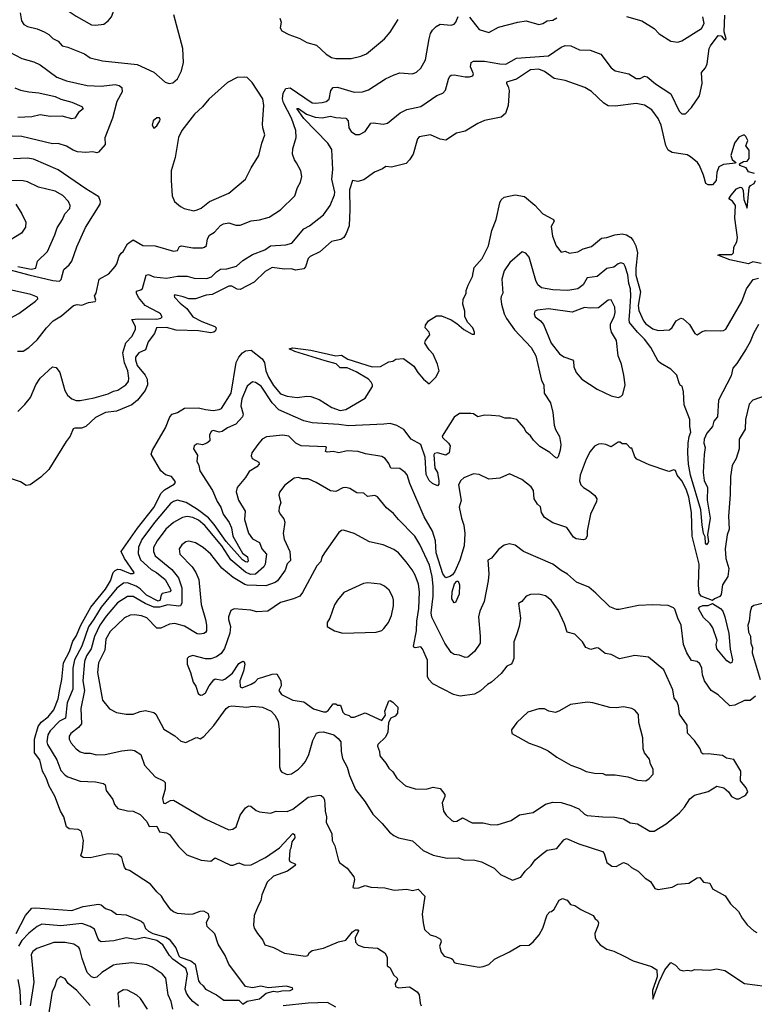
# Model space of a CAD drawing. Extents: x 1246230 to 1426786, y 660032 to 763141.
# Tile 272 of 566: x 1336189 to 1341476, y 670396 to 677484. Entities that reach past the tile are written whole.
import ezdxf

# ---------------------------------------------------------------- set-up
doc = ezdxf.new("R2010")
doc.units = 0

msp = doc.modelspace()

# ---------------------------------------------------------------- linework, layer by layer
at = {"layer": '0CON10XD'}
for points in [[(1336735, 677444.3), (1336795, 677451.2), (1336826.7, 677475), (1336850, 677505), (1336862.5, 677535), (1336863.3, 677555), (1336765, 677664), (1336689.7, 677719.7), (1336615, 677790), (1336575, 677803.3), (1336550, 677785), (1336525, 677747.5), (1336502.1, 677667.9), (1336500, 677635), (1336519.7, 677569.7), (1336545, 677542.5), (1336595, 677508.6), (1336705, 677447.1), (1336735, 677444.3)], [(1336175, 674663.3), (1336225.9, 674714.1), (1336266.2, 674765), (1336304.5, 674855), (1336335, 674904), (1336425, 674984.2), (1336450.3, 674980.3), (1336478.9, 674945), (1336514.4, 674815), (1336531.7, 674781.7), (1336563.8, 674753.8), (1336595, 674742.2), (1336625, 674742.2), (1336725, 674761.5), (1336825, 674789.2), (1336865, 674809.6), (1336895, 674816.4), (1336953.3, 674855), (1336970.9, 674879.1), (1336974.1, 674904.1), (1336966.5, 674955), (1336942.7, 675012.7), (1336931.3, 675085), (1336952.7, 675157.3), (1336998.5, 675205), (1337021.5, 675255), (1337022.7, 675275), (1336996, 675325), (1337045, 675330.6), (1337175, 675327.4), (1337204, 675335), (1337214, 675345), (1337201.9, 675365), (1337186.9, 675375), (1337091.8, 675425), (1337042.7, 675482.7), (1337028.5, 675515), (1337030, 675530), (1337061.2, 675538.8), (1337071.9, 675548.1), (1337098.9, 675645), (1337115, 675649.2), (1337155, 675631.4), (1337246.6, 675623.4), (1337325, 675636.7), (1337395, 675636.5), (1337444, 675624), (1337535, 675619.6), (1337568.1, 675631.9), (1337605, 675669.1), (1337635, 675686.7), (1337679.5, 675689.5), (1337750, 675710), (1337795, 675750), (1337865, 675792.9), (1337953.1, 675826.9), (1337995, 675855.6), (1338105, 675863.3), (1338148.6, 675875), (1338235, 675978.8), (1338275, 676000), (1338375, 676080), (1338423.1, 676146.9), (1338455, 676222), (1338457.6, 676242.4), (1338435.2, 676335), (1338442.8, 676405), (1338435, 676548), (1338407.3, 676595), (1338235, 676771.1), (1338184.6, 676845), (1338195.7, 676845), (1338253.3, 676803.3), (1338315, 676782.8), (1338365, 676776.9), (1338425, 676790), (1338465, 676780.4), (1338535.5, 676775.5), (1338553.1, 676755), (1338557.8, 676705), (1338575, 676678), (1338605, 676656.2), (1338635, 676658), (1338675, 676678.8), (1338715, 676739.2), (1338735, 676741.4), (1338805, 676731.1), (1338835, 676737.8), (1338927, 676813), (1338975, 676836.4), (1339075, 676858.9), (1339192.2, 676937.8), (1339235.4, 676954.6), (1339254.5, 676975.5), (1339274.5, 677055.5), (1339285, 677076.7), (1339295, 677083.3), (1339315, 677086), (1339395, 677071.9), (1339425, 677071.4), (1339451.2, 677078.8), (1339454, 677095), (1339432.9, 677145), (1339439.2, 677175), (1339454.4, 677185.6), (1339535.3, 677185.3), (1339645, 677164.7), (1339687.5, 677162.5), (1339765, 677206.5), (1339995, 677224.4), (1340085, 677285.6), (1340115, 677296.9), (1340155.5, 677295.5), (1340217, 677267), (1340295, 677264.3), (1340370.8, 677235), (1340445, 677136.2), (1340475, 677115.7), (1340573, 677093), (1340625, 677060.8), (1340655, 677060), (1340685, 677077.5), (1340705, 677072.5), (1340765, 677021.4), (1340875, 676949.2), (1340934.3, 676825), (1340955, 676806), (1340980, 676805), (1341025, 676851.2), (1341082, 676935), (1341101.5, 677025), (1341097.1, 677102.9), (1341125, 677138), (1341136.7, 677165), (1341150.4, 677275), (1341159.6, 677295), (1341215, 677370), (1341237.8, 677367.8), (1341265, 677336.7), (1341273.3, 677345), (1341259.1, 677395), (1341264.5, 677515)], [(1336192.7, 677532.7), (1336202.9, 677475), (1336219.8, 677449.8), (1336245, 677434.3), (1336315, 677418.2), (1336363.8, 677395), (1336397.6, 677377.6), (1336427.1, 677347.1), (1336465, 677330), (1336495, 677294.3), (1336535, 677286.4), (1336655, 677236.7), (1336695, 677210), (1336785, 677187.8), (1337035, 677160.6), (1337154, 677105), (1337235, 677033.3), (1337265, 677023.8)], [(1337265, 677023.8), (1337290.7, 677029.3), (1337325, 677056.7), (1337354.3, 677115.7), (1337368.1, 677175), (1337363.5, 677275), (1337297.4, 677517.4)], [(1336173.6, 675096.4), (1336215, 675096.7), (1336255, 675123.8), (1336315, 675178.8), (1336382, 675265), (1336430.8, 675315), (1336488.9, 675351.1), (1336575, 675425.6), (1336602.5, 675432.5), (1336635, 675428.8), (1336683.2, 675446.8), (1336732.5, 675455), (1336736.7, 675465), (1336726.7, 675495), (1336738.8, 675515), (1336760, 675615), (1336829.2, 675655), (1336875, 675706), (1336888.6, 675725), (1336905, 675782.5), (1336918, 675802), (1336933.3, 675815), (1336965, 675871.2), (1337005, 675898.8), (1337075, 675859.2), (1337165, 675855.7), (1337295, 675818), (1337325, 675821.2), (1337338.3, 675851.7), (1337353.8, 675856.2), (1337435, 675842), (1337505, 675840.4), (1337520, 675845), (1337532.2, 675857.8), (1337539.6, 675905), (1337555, 675932.2), (1337590.8, 675955), (1337635, 676001.4), (1337655, 676014.4), (1337695, 676021.9), (1337745, 676004.5), (1337775, 676004.5), (1337855, 676035.6), (1337915, 676043.5), (1337985, 676063.1), (1338066.2, 676113.8), (1338169.2, 676215), (1338188, 676275), (1338209.2, 676315), (1338219.2, 676355), (1338212.5, 676395), (1338182.1, 676452.1), (1338165.7, 676475.7), (1338152.5, 676515), (1338155.7, 676555), (1338177.5, 676635), (1338175.4, 676685), (1338144.7, 676774.7), (1338088.2, 676885), (1338079.3, 676915), (1338084.7, 676955), (1338105, 676987.3), (1338135, 676992.2), (1338295, 676886), (1338315, 676882.4), (1338365, 676887.5), (1338394.7, 676895.3), (1338415, 676910.6), (1338427.5, 676975), (1338445, 676995.6), (1338475, 676997.5), (1338595, 676961.9), (1338656.6, 676963.4), (1338700.3, 676979.7), (1338821.7, 677058.3), (1338885, 677087.1), (1338925, 677100), (1339015, 677094.2), (1339045, 677105.7), (1339076.5, 677133.5), (1339110, 677195), (1339134.7, 677345.3), (1339145.9, 677384.1), (1339160.7, 677409.3), (1339185.4, 677434.6), (1339215, 677450.6), (1339294.2, 677444.2), (1339315, 677451.4), (1339327.5, 677465), (1339345, 677506)], [(1338060, 677495), (1338071.2, 677465), (1338063.8, 677425), (1338075, 677403.3), (1338125, 677376), (1338205, 677348), (1338255, 677318.8), (1338325, 677301.2), (1338393.8, 677235), (1338432.4, 677212.4), (1338465, 677204.4), (1338573.7, 677203.7), (1338645, 677220.4), (1338685, 677236.9), (1338814.6, 677345.4), (1338856, 677394), (1338913.9, 677486.1)], [(1339425, 677502.5), (1339495, 677413.8), (1339565, 677392), (1339635, 677430), (1339775, 677465.5), (1339835, 677475.7), (1339925, 677450), (1339953, 677457), (1339984.3, 677475.7), (1340025, 677479.2), (1340055, 677497.5)], [(1340555, 677506.2), (1340665.6, 677475.6), (1340755, 677419.2), (1340792.1, 677382.1), (1340875, 677328.1), (1340925, 677321.5), (1340955, 677330.4), (1341095, 677419.1), (1341116.2, 677455), (1341106.3, 677505)], [(1336112.9, 677252.9), (1336205.3, 677205.3), (1336289.8, 677179.8), (1336335, 677159.4), (1336455, 677068.9), (1336525, 677044.6), (1336675, 677008.9), (1336775, 677005.9), (1336876.1, 677016.1), (1336905, 677009.1), (1336922.9, 676995), (1336925.6, 676965), (1336887.3, 676895), (1336856.4, 676775), (1336802.2, 676632.2), (1336803.3, 676585), (1336755, 676530), (1336745, 676525.6), (1336715, 676531.5), (1336665, 676527.7), (1336605, 676533.1), (1336573.4, 676543.4), (1336525, 676573.9), (1336465, 676592.5), (1336425, 676591.1), (1336203.8, 676643.8), (1336133.8, 676646.2)], [(1341476.4, 676376.4), (1341435, 676388.5), (1341417.5, 676417.5), (1341372.5, 676435), (1341370, 676445), (1341397.7, 676462.3), (1341425.4, 676464.6), (1341439.6, 676485), (1341440, 676545), (1341414, 676575), (1341430, 676615), (1341415, 676643.3), (1341405, 676652.5), (1341395, 676652.5), (1341365, 676637.5), (1341332.5, 676595), (1341307.5, 676505), (1341316.4, 676476.4), (1341342.5, 676455), (1341340, 676450), (1341255, 676440.6), (1341221.2, 676425), (1341205.6, 676384.4), (1341202.5, 676325), (1341175, 676294.5), (1341143.8, 676293.8), (1341126, 676305), (1341110.5, 676365), (1341080.6, 676435), (1341066.6, 676456.6), (1341016.2, 676496.2), (1340991.7, 676511.7), (1340885, 676527.7), (1340855.3, 676545.3), (1340838.5, 676578.5), (1340806, 676725), (1340785, 676772.5), (1340739.2, 676835), (1340685, 676868.8), (1340625, 676880.8), (1340475, 676860.9), (1340425, 676862.9), (1340393, 676883), (1340305, 676965.7), (1340255.4, 676995.4), (1340115.3, 677045.3), (1340035, 677059.1), (1339965, 677110.4), (1339925, 677127.8), (1339865, 677121.5), (1339764.2, 677055.8), (1339693.3, 677035), (1339691.4, 677025), (1339703.5, 677003.5), (1339711.8, 676975), (1339703.8, 676865), (1339685, 676808), (1339655, 676780.8), (1339535, 676758.6), (1339485, 676736), (1339395, 676680), (1339333, 676667), (1339255, 676617.5), (1339215, 676623.3), (1339145, 676654), (1339065, 676640), (1339053, 676627), (1339020.8, 676515), (1338995.5, 676474.5), (1338970.7, 676449.3), (1338865, 676422.9), (1338825, 676425.6), (1338800.9, 676409.1), (1338742.5, 676385), (1338665, 676330.6), (1338622.3, 676317.7), (1338585, 676326), (1338561.7, 676258.3), (1338565, 676117.5), (1338559.6, 676000.4), (1338539.2, 675945), (1338520.8, 675915), (1338499.6, 675900.4), (1338433.6, 675886.4), (1338348.7, 675811.3), (1338280, 675780), (1338265, 675763.8), (1338246.2, 675705), (1338235, 675690.6), (1338175, 675680.6), (1338145, 675689.1), (1338095, 675686.8), (1338005, 675699.6), (1337955, 675671.1), (1337876.5, 675593.5), (1337775, 675541.6), (1337755, 675542.8), (1337715, 675564.2), (1337695, 675565.9), (1337575, 675505.9), (1337530.6, 675499.4), (1337455, 675474.7), (1337405, 675474), (1337365, 675489.6), (1337305, 675502.5), (1337300.5, 675495), (1337304, 675485), (1337343.5, 675443.5), (1337392.2, 675405), (1337434.7, 675345), (1337500.9, 675310.9), (1337594.4, 675275), (1337603.9, 675265), (1337598.1, 675245), (1337585, 675234), (1337565, 675230), (1337475, 675243.4), (1337315, 675247.5), (1337245, 675268.5), (1337174.4, 675265), (1337159.7, 675225), (1337114.5, 675165), (1337095, 675107.8), (1337046.9, 675085), (1337021.5, 675055), (1337021.1, 675035), (1337034.3, 674995), (1337092.4, 674925), (1337107.4, 674895), (1337107.8, 674855), (1337090.8, 674815), (1337035.8, 674745), (1336995, 674711.8), (1336886.2, 674665), (1336806.3, 674656.3), (1336735, 674618.8), (1336665, 674555.4), (1336633.1, 674543.1), (1336585, 674543.3), (1336572.7, 674537.3), (1336552.4, 674485), (1336522.1, 674447.9), (1336398.1, 674245), (1336339.8, 674190.2), (1336264.2, 674135), (1336235, 674131.5), (1336195, 674156.9), (1336095, 674191.2)], [(1337442.7, 676107.3), (1337465, 676114.3), (1337495, 676127.1), (1337555, 676175.8), (1337695, 676234.2), (1337814.4, 676335.6), (1337855, 676416.7), (1337910.8, 676505), (1337931.9, 676595), (1337952.9, 676655), (1337938.6, 676705), (1337936.7, 676735), (1337946.7, 676865), (1337937.8, 676915), (1337862.5, 677032.5), (1337825, 677066.7), (1337805, 677070.8), (1337753, 677067), (1337685, 677031.1), (1337548.9, 676911.1), (1337505, 676856.2), (1337447.5, 676802.5), (1337356.7, 676685), (1337331.4, 676635), (1337307.9, 676492.1), (1337278.6, 676395), (1337279.4, 676325), (1337285.7, 676215), (1337303.8, 676175), (1337345, 676138), (1337373.4, 676123.4), (1337442.7, 676107.3)], [(1336155, 676993.5), (1336195, 676976.7), (1336255.3, 676964.7), (1336326.5, 676956.5), (1336445, 676931.2), (1336485, 676911.2), (1336565, 676890), (1336635, 676859.2), (1336645, 676841.4), (1336613.2, 676815), (1336585.8, 676774.2), (1336565, 676769.7), (1336495, 676788.8), (1336407.4, 676787.4), (1336335, 676797.6), (1336275.3, 676784.7), (1336175, 676779.8)], [(1337155, 676702.5), (1337175, 676720), (1337196.7, 676755), (1337200, 676765), (1337195, 676777.5), (1337175, 676776.7), (1337150, 676755), (1337142.5, 676725), (1337155, 676702.5)], [(1336475, 675601.6), (1336487.7, 675612.3), (1336505.5, 675685), (1336545, 675717.9), (1336565, 675745.4), (1336600.6, 675849.4), (1336661.6, 675988.4), (1336769.1, 676155), (1336771.1, 676175), (1336758.8, 676208.8), (1336665, 676265.6), (1336465, 676403.1), (1336289.2, 676479.2), (1336245, 676486.2), (1336145, 676482.9)], [(1336271.7, 675688.3), (1336305, 675694.4), (1336317.5, 675745), (1336389.2, 675815), (1336442.5, 675935), (1336457.5, 675985), (1336497.1, 676045), (1336512.5, 676085), (1336549.6, 676125), (1336552.5, 676145), (1336540.9, 676175), (1336499, 676219), (1336445, 676250), (1336325, 676278.7), (1336245, 676315.5), (1336215, 676322.9), (1336045, 676328.1)], [(1341525, 675728.3), (1341465, 675741.6), (1341435, 675725.4), (1341298.8, 675755), (1341212.5, 675787.5), (1341225, 675792.5), (1341315, 675792.5), (1341326.7, 675805), (1341328.8, 675845), (1341351.2, 675885), (1341356.2, 675915), (1341336.2, 676055), (1341340, 676145), (1341318, 676178), (1341293.3, 676195), (1341308.7, 676221.3), (1341348.1, 676265), (1341375, 676278), (1341386.9, 676275), (1341395.6, 676255), (1341400.3, 676190.3), (1341425, 676127.5), (1341438.9, 676275), (1341449.2, 676290.8), (1341475, 676305.4), (1341485.2, 676324.8)], [(1336164.1, 670905), (1336231, 671035), (1336275, 671087.1), (1336305, 671090.5), (1336565, 671072.3), (1336645, 671098.8), (1336755, 671115.6), (1336775, 671111.2), (1336806.2, 671086.2), (1336850.6, 671070.6), (1336885, 671045.6), (1336955, 671040), (1337064.2, 670994.2), (1337080.7, 670980.7), (1337095, 670940.9), (1337115, 670921.8), (1337147.7, 670905), (1337239.5, 670879.5), (1337265.6, 670865.6), (1337313.3, 670803.3), (1337334.8, 670745), (1337344.7, 670735), (1337419.8, 670709.8), (1337450.6, 670685), (1337475.9, 670565.9), (1337485, 670550), (1337509.5, 670529.5), (1337526.7, 670505), (1337604.2, 670464.2), (1337657.5, 670425), (1337765, 670426.4), (1337795, 670397.8), (1337825, 670418.5), (1337914.3, 670435.7), (1337963, 670477), (1338015, 670490), (1338045, 670484.5), (1338075, 670493.4), (1338134.7, 670495.3), (1338154.3, 670505), (1338151.4, 670515), (1338106.9, 670526.9), (1337976.7, 670513.3), (1337925, 670526.2), (1337865, 670513.3), (1337813.6, 670523.6), (1337693.8, 670683.8), (1337667.4, 670747.4), (1337618.3, 670828.3), (1337593.2, 670903.2), (1337538.6, 670955), (1337534, 670985), (1337553.3, 671025), (1337547, 671047), (1337515, 671066.2), (1337485, 671064), (1337435, 671045.6), (1337403.4, 671043.4), (1337325, 671050), (1337295, 671060.6), (1337276.6, 671076.6), (1337225.6, 671145), (1337210, 671175), (1337176.7, 671205), (1337131.1, 671261.1), (1336978.6, 671358.6), (1336955, 671366.7), (1336942.5, 671382.5), (1336934.1, 671414.1), (1336925, 671452.5), (1336895, 671473.8), (1336825, 671480), (1336695, 671450), (1336645, 671453.8), (1336630, 671465), (1336642, 671505), (1336647.5, 671575), (1336631.2, 671641.2), (1336610, 671655), (1336545, 671660), (1336524.5, 671674.5), (1336505.5, 671745.5), (1336481.9, 671785), (1336442.9, 671895), (1336401.5, 671965), (1336380, 672025), (1336351.9, 672075), (1336334.8, 672155), (1336295.8, 672205), (1336294.4, 672305), (1336321.2, 672395), (1336342.7, 672427.3), (1336394.2, 672465), (1336434.8, 672515), (1336464.8, 672595.2), (1336477.1, 672665), (1336492, 672735), (1336504.8, 672855), (1336547.8, 672935), (1336570.4, 673009.6), (1336595.2, 673045), (1336629.7, 673125), (1336700.9, 673255), (1336807.2, 673385), (1336841.2, 673445), (1336862.4, 673505), (1336875, 673519.7), (1336895, 673527.6), (1336915, 673526.3), (1336985, 673496.4), (1337003.6, 673496.4), (1337012.9, 673505), (1336942, 673605), (1336918.5, 673655), (1337037.1, 673822.9), (1337155, 673971.2), (1337206.2, 674075), (1337230.8, 674099.2), (1337300.7, 674139.3), (1337309.1, 674150.9), (1337305.4, 674165), (1337281.5, 674195), (1337237.8, 674207.8), (1337203.5, 674235), (1337135.5, 674355), (1337144.7, 674385), (1337238.4, 674545), (1337270, 674625), (1337286, 674645), (1337325, 674655.8), (1337375, 674688), (1337475, 674689.4), (1337526.4, 674676.4), (1337581.3, 674671.3), (1337625, 674676.8), (1337641.1, 674685), (1337709.8, 674795), (1337746.7, 675015), (1337766.6, 675055), (1337791.8, 675085), (1337815, 675100.4), (1337855, 675103.8), (1337933.3, 675043.3), (1337949.7, 675015), (1337960.4, 674955), (1337979.3, 674909.3), (1338015, 674851.2), (1338065, 674791.2), (1338115, 674774.6), (1338185, 674763.8), (1338255.4, 674774.6), (1338285, 674772.1), (1338345, 674750), (1338435, 674692.9), (1338495, 674670.4), (1338535, 674677.5), (1338675, 674758), (1338726.9, 674843.1), (1338728.5, 674855), (1338718.9, 674875), (1338698.4, 674895), (1338609.4, 674949.4), (1338545, 674977.3), (1338495, 674977.5), (1338465.7, 675005.7), (1338388.1, 675028.1), (1338170, 675095), (1338127.5, 675115), (1338155, 675122), (1338285, 675104.7), (1338465, 675063), (1338505, 675068.6), (1338550.5, 675040.5), (1338725, 674983.5), (1338785, 674988.1), (1338845, 675020), (1338875, 675026), (1338895, 675040.8), (1338950, 675045), (1339025, 674990), (1339054, 674944), (1339095, 674896), (1339135, 674862.5), (1339185, 674910), (1339207.5, 674955), (1339196, 675005), (1339165.7, 675075), (1339135, 675106.2), (1339105.4, 675155), (1339109.3, 675175), (1339141.2, 675215), (1339134.8, 675234.8), (1339108.1, 675265), (1339109.4, 675285), (1339130.8, 675315), (1339188.9, 675351.1), (1339225, 675351.1), (1339295, 675322.7), (1339335, 675297.5), (1339385, 675254.1), (1339445, 675220), (1339461.2, 675218.8), (1339461.9, 675235), (1339450.6, 675265), (1339414.7, 675304.7), (1339392.5, 675345), (1339391.9, 675385), (1339377.8, 675435), (1339380.3, 675469.7), (1339402.5, 675515), (1339402.9, 675535), (1339416.7, 675573.3), (1339448.9, 675635), (1339460.2, 675699.8), (1339518.2, 675765), (1339562.3, 675855), (1339587.9, 675965), (1339617.3, 676045), (1339644.5, 676165), (1339655, 676187.5), (1339676.2, 676205)], [(1339676.2, 676205), (1339755, 676222.2), (1339821.3, 676211.3), (1339897.4, 676147.4), (1339955, 676086.5), (1340030, 676045), (1340036.4, 676033.6), (1340014, 675995), (1340023.8, 675925), (1340050, 675855), (1340085, 675810), (1340115, 675817.5), (1340145, 675802.5), (1340206.4, 675813.6), (1340245, 675833.3), (1340305, 675851.2), (1340375, 675912), (1340414.2, 675915.8), (1340472.5, 675935), (1340525, 675941.4), (1340555, 675934.5), (1340586.5, 675915), (1340604.4, 675894.4), (1340623.9, 675855), (1340635.2, 675805), (1340622.6, 675695), (1340623.8, 675645), (1340656.8, 675525), (1340641, 675425), (1340645, 675390), (1340678.4, 675315), (1340694.1, 675295), (1340745, 675258.7), (1340785, 675246.7), (1340865, 675250.8), (1340885, 675266.9), (1340914.2, 675315.8), (1340946, 675336), (1340965, 675329.3), (1341008.4, 675288.4), (1341048, 675225), (1341065.7, 675214.3), (1341100.9, 675239.1), (1341125, 675245.4), (1341235, 675242.7), (1341255, 675245.5), (1341270, 675255), (1341386.4, 675455), (1341419.4, 675545), (1341466.8, 675613.2), (1341505, 675624)], [(1336160, 676155), (1336204.6, 676085), (1336232.9, 676025), (1336230.2, 675989.8), (1336203, 675947), (1336085.3, 675874.7)], [(1341505, 675289.2), (1341470.4, 675225), (1341446.4, 675163.6), (1341416.9, 675115), (1341350.9, 675009.1), (1341320.5, 674975), (1341309.7, 674920.3), (1341217.3, 674745), (1341211.5, 674625), (1341185.8, 674594.2), (1341174.6, 674555), (1341135, 674508.1), (1341114.3, 674465), (1341113.9, 674435), (1341123.2, 674405), (1341114.4, 674354.4), (1341108.8, 674225), (1341115, 674165.8), (1341139.2, 674115), (1341137.1, 674025), (1341159.1, 673895), (1341139.2, 673775), (1341145.6, 673725), (1341135, 673702.9), (1341124.3, 673715), (1341121.6, 673761.6), (1341109.3, 673785), (1341101.5, 673848.5), (1341090.5, 673955), (1341016.3, 674203.7), (1341003.3, 674285), (1340997.2, 674365), (1341000.8, 674435), (1341006.5, 674483.5), (1341019.1, 674515), (1341011.3, 674555), (1341012.7, 674605), (1340971.2, 674711.2), (1340965.4, 674805), (1340956.2, 674845), (1340945, 674850), (1340936, 674866), (1340918, 674925), (1340875, 674967.5), (1340800.6, 675010.6), (1340785, 675026), (1340731.1, 675125), (1340686.4, 675185), (1340635.2, 675235.2), (1340578.6, 675305), (1340574.4, 675324.4), (1340579.9, 675379.9), (1340588.4, 675495), (1340585.6, 675545), (1340572.8, 675585), (1340566.1, 675646.1), (1340547.4, 675707.4), (1340536, 675726), (1340515, 675734.4), (1340495, 675726.4), (1340465, 675702.2), (1340415, 675692.2), (1340345, 675634.7), (1340272.9, 675625), (1340244.7, 675575.3), (1340205, 675547.1), (1340135, 675534.6), (1340025, 675538), (1339945, 675553.7), (1339916.8, 675575), (1339902.5, 675605), (1339854.4, 675775), (1339831.9, 675801.9), (1339805, 675811.8), (1339715.8, 675735), (1339675.6, 675675), (1339659.4, 675615), (1339666.7, 675515), (1339655, 675491.2), (1339650.6, 675475), (1339656.7, 675435), (1339676.1, 675365), (1339691.9, 675331.9), (1339750, 675250), (1339870.4, 675125), (1339902.5, 675065), (1339943.6, 674886.4), (1339960, 674855), (1339962.9, 674795), (1340008, 674725), (1340026.9, 674655), (1340034.6, 674564.6), (1340044.6, 674534.6), (1340075, 674482.5), (1340082.9, 674425), (1340079.2, 674385), (1340065, 674337.5), (1340055, 674326.7), (1340045, 674331.2), (1340005, 674368.8), (1339931.7, 674411.7), (1339887, 674457), (1339865, 674488.8), (1339833.3, 674515), (1339820, 674545), (1339766, 674605), (1339723.8, 674616.2), (1339680, 674615), (1339645, 674628.8), (1339585, 674634.2), (1339535, 674635.7), (1339485, 674624.6), (1339455, 674645.7), (1339435, 674648.9), (1339355, 674648.1), (1339315, 674622), (1339229.5, 674485), (1339231.5, 674475), (1339274.6, 674435), (1339287.8, 674415), (1339280, 674365), (1339255, 674349.4), (1339195, 674365.8), (1339175, 674360), (1339169.2, 674350.8), (1339175.5, 674255.5), (1339195, 674223.3), (1339205.7, 674164.3), (1339205, 674140), (1339195, 674127.5), (1339160, 674145), (1339135, 674167.5), (1339115, 674210), (1339106.2, 674335), (1339075.9, 674425.9), (1339006.2, 674465), (1338953.3, 674533.3), (1338903.1, 674563.1), (1338855, 674577.1), (1338808.9, 674571.1), (1338555, 674558.8), (1338485, 674570), (1338295, 674582.5), (1338235, 674596.7), (1338054.3, 674674.3), (1338006.2, 674726.2), (1337927.7, 674845), (1337885, 674871.1), (1337865, 674875.6), (1337825, 674844.5), (1337788.3, 674755), (1337779.3, 674705), (1337797.8, 674645), (1337793.5, 674625), (1337745, 674572.5), (1337685, 674546.4), (1337645, 674518.1), (1337625, 674515.5), (1337584.5, 674525.5), (1337568.3, 674521.7), (1337555.8, 674495), (1337557.1, 674452.9), (1337536.7, 674435), (1337505, 674423.3), (1337465, 674431.2), (1337443.8, 674415), (1337438.8, 674395), (1337469.3, 674349.3), (1337464, 674305), (1337478.8, 674275), (1337484.4, 674235), (1337576.2, 674095), (1337610, 674015), (1337637.1, 673975), (1337653.6, 673925), (1337696.7, 673865), (1337712.3, 673825), (1337723.1, 673765), (1337792.6, 673642.6), (1337827.5, 673617.5), (1337834.1, 673585.9), (1337825, 673578.8), (1337815, 673580.2), (1337792.5, 673595), (1337675, 673728.4), (1337589.4, 673849.4), (1337547.9, 673897.9), (1337468.8, 673958.8), (1337387.5, 674007.5), (1337325, 674024.6), (1337295, 674016.2), (1337275, 674001.2), (1337160, 673865), (1337067.7, 673742.3), (1337042.9, 673687.1), (1337041.1, 673641.1), (1337059.4, 673595), (1337135, 673525.3), (1337173.1, 673505), (1337235, 673454.7), (1337273.6, 673385), (1337276.3, 673375), (1337270.6, 673365), (1337215, 673353.3), (1337204, 673336), (1337199.4, 673305), (1337185, 673297.6), (1337100.9, 673340.9), (1337055, 673386.3), (1337026.6, 673405), (1336965, 673430.7), (1336935, 673427.5), (1336888.5, 673391.5), (1336775, 673254.8), (1336721.4, 673168.6), (1336685, 673114.1), (1336636.1, 672973.9), (1336582.2, 672875), (1336572, 672815), (1336571.2, 672665), (1336530, 672565), (1336519.2, 672455), (1336475, 672435.2), (1336408.3, 672365), (1336392.5, 672335), (1336383.9, 672285), (1336390, 672265), (1336455.7, 672155.7), (1336485, 672079.5), (1336515, 672045.5), (1336535, 672032.9), (1336625, 672001.1), (1336735, 671998.1), (1336792.5, 671985), (1336803.3, 671975), (1336812, 671935), (1336859.2, 671869.2), (1336870, 671835), (1336895, 671806), (1336965, 671788.6), (1337005, 671785.8), (1337055, 671762), (1337105, 671710.6), (1337120, 671675), (1337175, 671679.4), (1337195, 671638), (1337245, 671631.1), (1337267.3, 671617.3), (1337330.9, 671530.9), (1337392.4, 671472.4), (1337495, 671433.1), (1337565, 671427.1), (1337595, 671449.5), (1337705, 671397.5), (1337725, 671397.3), (1337765, 671414.1), (1337806.4, 671396.4), (1337855, 671400.8), (1337957.4, 671452.6), (1338058.1, 671521.9), (1338155, 671624.7), (1338167.4, 671617.4), (1338168, 671595), (1338147.6, 671565), (1338140.6, 671519.4), (1338133.8, 671505), (1338127.5, 671435), (1338133.5, 671423.5), (1338173.1, 671405), (1338171.2, 671395), (1338115.2, 671354.8), (1338015, 671318.5), (1337969.1, 671275), (1337931.5, 671185), (1337925, 671140), (1337904.4, 671105), (1337877.5, 671035), (1337872.5, 670965), (1337877.5, 670945), (1337900, 670905), (1337937.9, 670857.9), (1337953.3, 670823.3), (1338015, 670804), (1338095, 670763.5), (1338246.9, 670743.1), (1338262, 670748), (1338275, 670770), (1338295, 670782.5), (1338375, 670799.2), (1338483.9, 670846.1), (1338535, 670857.1), (1338583.6, 670916.4), (1338605, 670930.9), (1338622.5, 670932.5), (1338626.4, 670925), (1338604.1, 670875)], [(1336045, 675701.9), (1336255, 675646.4), (1336426.9, 675605), (1336475, 675601.6)], [(1336175, 675708.1), (1336271.7, 675688.3)], [(1335813, 675243), (1335895, 675243.3), (1335985, 675264.2), (1336181.5, 675368.5), (1336303.6, 675456.4), (1336320, 675475), (1336317.3, 675485), (1336270, 675505), (1336065, 675550.4), (1335795, 675600.7), (1335755.8, 675604.2), (1335730.8, 675599.2), (1335725.8, 675594.2), (1335733.1, 675535), (1335765, 675470), (1335813.5, 675395), (1335815.5, 675355), (1335804.2, 675275), (1335813, 675243)], [(1340495, 674763.8), (1340515, 674770), (1340528.8, 674785), (1340545.9, 674854.1), (1340538.1, 674925), (1340520, 675005), (1340496.5, 675065), (1340484.5, 675175), (1340449.1, 675235), (1340440, 675265), (1340440.8, 675295), (1340468.5, 675345), (1340474.4, 675375), (1340471.4, 675415), (1340445, 675466.2), (1340423.8, 675465), (1340355, 675408.6), (1340295, 675406.4), (1340255, 675412.8), (1340165, 675378.2), (1339995, 675402.2), (1339915, 675392.5), (1339896.7, 675385), (1339892, 675365), (1339898, 675345), (1339936.3, 675316.3), (1339958.9, 675288.9), (1340015, 675156), (1340075, 675077.1), (1340105, 675056.5), (1340166.9, 675035), (1340175.4, 675025), (1340176.9, 674985), (1340192.8, 674942.8), (1340235, 674895.6), (1340345, 674823.8), (1340445, 674776), (1340495, 674763.8)], [(1341555, 674776.1), (1341465, 674744.2), (1341439.2, 674715), (1341411.4, 674605), (1341409.4, 674535), (1341367.5, 674465), (1341368, 674395), (1341346, 674325), (1341316.2, 674273.8), (1341305.4, 674195), (1341302.5, 674065), (1341289.1, 673909.1), (1341294.2, 673815.8), (1341280.8, 673775), (1341266.7, 673675), (1341271.2, 673605), (1341292.5, 673532.5), (1341284.7, 673475.3), (1341246.2, 673415), (1341238, 673345), (1341229, 673331), (1341190.4, 673315), (1341175, 673302.2), (1341093.1, 673335), (1341078.2, 673355), (1341073.8, 673415), (1341079.3, 673565), (1341029.4, 673765), (1341023, 673935), (1341005, 674045.7), (1340985, 674104.5), (1340954.2, 674164.2), (1340921.5, 674205), (1340909.1, 674239.1), (1340895, 674243.8), (1340865, 674231.4), (1340853, 674233), (1340718.5, 674278.5), (1340630.2, 674320.2), (1340616.2, 674336.2), (1340595, 674400), (1340585, 674400), (1340555, 674430), (1340525, 674430), (1340511.7, 674441.7), (1340495, 674442.5), (1340445, 674410), (1340406.4, 674426.4), (1340375, 674430), (1340355, 674427.5), (1340327, 674413), (1340293.9, 674376.1), (1340265, 674320), (1340223.3, 674205), (1340217.5, 674165), (1340227.5, 674135), (1340247.5, 674115), (1340290.7, 674090.7), (1340329.3, 674059.3), (1340343.3, 674035), (1340340, 674015), (1340296.2, 673925), (1340273.3, 673805), (1340272.5, 673765), (1340260, 673745), (1340245, 673740), (1340195, 673746.7), (1340175, 673758.8), (1340127.2, 673827.2), (1340025, 673862.9), (1339965, 673900.8), (1339944.3, 673935), (1339936.1, 673976.1), (1339915, 673996.2), (1339891.9, 674035), (1339887.5, 674095), (1339870.9, 674120.9), (1339803.6, 674173.6), (1339715, 674214), (1339645, 674183.1), (1339565, 674177.1), (1339495, 674209.6), (1339455, 674214.5), (1339386.2, 674185), (1339363, 674167), (1339346.8, 674135), (1339366.4, 674023.6), (1339352.5, 673975), (1339368.6, 673895), (1339386.2, 673845), (1339392.1, 673785), (1339387.1, 673697.1), (1339356.9, 673593.1), (1339319.6, 673510.4), (1339303.1, 673486.9), (1339285, 673474.3), (1339255, 673466), (1339235, 673494), (1339186.1, 673645), (1339181.4, 673731.4), (1339160.8, 673800.8), (1339099.7, 673905), (1338996.2, 674145), (1338978.1, 674208.1), (1338964.3, 674225), (1338925, 674252.2), (1338858.8, 674255), (1338845, 674290), (1338818.8, 674325), (1338795, 674339.2), (1338678.3, 674358.3), (1338625.7, 674375.7), (1338545, 674379.7), (1338485, 674364.7), (1338445, 674374.6), (1338400.9, 674370.9), (1338390, 674375), (1338396.7, 674405), (1338389.2, 674409.2), (1338215.3, 674415.3), (1338175.8, 674435), (1338126.2, 674485), (1338082.7, 674492.7), (1337965, 674481.4), (1337935, 674464.2), (1337903.1, 674425), (1337859.2, 674365), (1337854.2, 674345), (1337862, 674325), (1337909.3, 674299.3), (1337913.1, 674285), (1337895, 674265.3), (1337839.6, 674230.4), (1337815, 674187.5), (1337754.6, 674115.4), (1337746.9, 674085), (1337764.2, 674024.2), (1337811.8, 673945), (1337807.2, 673885), (1337836.3, 673786.3), (1337865, 673747.3), (1337915, 673720.6), (1337932, 673675), (1337964.6, 673635), (1337955.3, 673565), (1337945.7, 673544.3), (1337885, 673491.9), (1337849.2, 673489.2), (1337815, 673507.1), (1337708.9, 673595), (1337643.2, 673695), (1337521.5, 673841.5), (1337475, 673880.8), (1337435, 673901.1), (1337395, 673908), (1337360.1, 673899.9), (1337295, 673863.8), (1337239.6, 673815), (1337177.8, 673732.2), (1337152.7, 673685), (1337151.1, 673655), (1337164.6, 673625), (1337284.8, 673524.8), (1337331.2, 673465), (1337356.4, 673393.6), (1337354.6, 673285), (1337345.6, 673265), (1337335, 673261.8), (1337255, 673272.6), (1337195, 673254.8), (1337155, 673253.6), (1337091.6, 673281.6), (1337005, 673330.5), (1336965, 673332), (1336893.1, 673285), (1336810.9, 673189.1), (1336766, 673125), (1336727, 673043), (1336702.4, 672955), (1336669.8, 672905), (1336655, 672864), (1336642.2, 672725), (1336656.3, 672655), (1336629.1, 672525), (1336634.1, 672415.9), (1336611.5, 672388.5), (1336557.1, 672345), (1336545.7, 672325), (1336545.8, 672305), (1336559.2, 672275), (1336595.8, 672235), (1336623.8, 672213.8), (1336655, 672203.5), (1336695, 672202.7), (1336742, 672192), (1336805, 672194.5), (1336925, 672220.5), (1336986.6, 672226.6), (1337015, 672222.2), (1337060.8, 672195), (1337087.8, 672117.8), (1337163.3, 672033.3)], [(1341485, 672614), (1341445, 672583.8), (1341405, 672583.3), (1341335, 672549.4), (1341300, 672545), (1341215, 672624.5), (1341165.5, 672655), (1341117.3, 672725), (1341103.6, 672766.4), (1341099.1, 672815), (1341085, 672845.8), (1341065, 672864.2), (1341025, 672870), (1340990, 672925), (1340965.7, 672985), (1340950, 673125), (1340924.4, 673175), (1340905, 673240), (1340895, 673250), (1340855, 673266.7), (1340745, 673271.2), (1340642.3, 673267.7), (1340502.3, 673237.7), (1340485, 673238), (1340436.8, 673256.8), (1340336.5, 673356.5), (1340285, 673398.6), (1340196.7, 673435), (1340132.4, 673492.4), (1340085, 673518.6), (1340026, 673565), (1339815, 673655.6), (1339755, 673701.5), (1339715, 673710), (1339675, 673701.2), (1339635, 673670), (1339585, 673606.2), (1339557.5, 673592.5), (1339565.4, 673495), (1339560, 673445), (1339532.7, 673295), (1339501.1, 673225), (1339490, 673185), (1339503.3, 673045), (1339501.9, 672995), (1339462.5, 672935), (1339414, 672894), (1339395, 672892), (1339355, 672908.6), (1339315, 672914.2), (1339295, 672928), (1339247.5, 672995), (1339155, 673182), (1339150.2, 673215), (1339163.9, 673335), (1339164.1, 673405), (1339157.8, 673475), (1339137.9, 673557.9), (1339069.6, 673705), (1339032.7, 673765), (1338915.6, 673885), (1338879.8, 673929.8), (1338829.3, 673969.3), (1338765, 674050), (1338745, 674059.4), (1338692.1, 674052.1), (1338665.6, 674075.6), (1338615, 674077.1), (1338565, 674108.6), (1338535.6, 674115.6), (1338515, 674114.2), (1338465, 674087.5), (1338425, 674091.9), (1338322.4, 674152.4), (1338265, 674178.6), (1338225, 674178), (1338195, 674188), (1338165, 674183.8), (1338097.3, 674132.7), (1338058.3, 674081.7), (1338055, 674060), (1338067.5, 674005), (1338056, 673975), (1338054.2, 673945), (1338062.5, 673925), (1338090.3, 673890.3), (1338096.8, 673866.8), (1338084.2, 673784.2), (1338091.4, 673745), (1338132.9, 673655), (1338138.5, 673591.5), (1338115, 673565.8), (1338099.3, 673520.7), (1338044.3, 673445), (1338027.3, 673432.7), (1337961.3, 673408.7), (1337825, 673412.5), (1337808, 673418), (1337725, 673468.2), (1337643.3, 673535), (1337565.2, 673635.2), (1337509.2, 673685), (1337455, 673717.8), (1337405, 673728.6), (1337385, 673725.6), (1337356.6, 673703.4), (1337335.7, 673674.3), (1337341.9, 673635), (1337430, 673545), (1337457.3, 673505), (1337477.9, 673455), (1337494.2, 673274.2), (1337527, 673167), (1337532.5, 673125), (1337532.9, 673085), (1337527.3, 673072.7), (1337515, 673065.8), (1337485, 673060), (1337465, 673062.9), (1337375, 673116.7), (1337305, 673137.5), (1337267.7, 673132.3), (1337205, 673104.4), (1337175, 673104.3), (1337105, 673176.7), (1337065, 673193.1), (1337015, 673200.4), (1336985, 673196.2), (1336943.2, 673176.8), (1336839.9, 673080.1), (1336808.8, 673025), (1336801.2, 672945), (1336757.2, 672855), (1336750, 672785), (1336784.6, 672584.6), (1336835, 672522), (1336885, 672495.8), (1336955, 672484.4), (1337005.6, 672484.4), (1337056.6, 672503.4), (1337095, 672510), (1337155, 672497.1), (1337169.2, 672485), (1337226.4, 672376.4), (1337305, 672329.2), (1337349.1, 672289.1), (1337385, 672280.8), (1337455, 672313.8), (1337466.4, 672316.4), (1337487, 672307), (1337515, 672324.3), (1337586, 672404), (1337675, 672524.6), (1337695, 672540), (1337715, 672544.6), (1337824.6, 672535.4), (1337865, 672543.1), (1337936.9, 672535), (1337999.6, 672505), (1338025, 672477.9), (1338047.9, 672435), (1338056.9, 672375), (1338059.1, 672105), (1338065, 672078), (1338075, 672065.8), (1338115, 672051.2), (1338145, 672054.2), (1338195, 672087.5), (1338222.5, 672115), (1338245, 672144), (1338270, 672195), (1338299.1, 672295), (1338325, 672346.7), (1338345, 672355.5), (1338375, 672357.1), (1338450, 672335), (1338480.4, 672310.4), (1338500, 672285), (1338501.8, 672215), (1338511.1, 672165), (1338545, 672103.3), (1338562.6, 672042.6), (1338605, 671943.3), (1338674.1, 671854.1), (1338730.8, 671765), (1338798.3, 671698.3), (1338850, 671635), (1338881.2, 671611.2), (1338914.2, 671594.2), (1339015, 671572), (1339093.4, 671503.4), (1339165, 671470), (1339265, 671447.1), (1339345, 671450.8), (1339385, 671436.9), (1339465, 671434), (1339512.3, 671422.3), (1339602.5, 671375), (1339649.3, 671329.3), (1339735, 671290), (1339795, 671310), (1339825.9, 671354.1), (1339868.8, 671395), (1339898.8, 671435), (1339956.7, 671485), (1339985, 671506), (1340055, 671518), (1340105, 671578.8), (1340125, 671588.6), (1340211.9, 671551.9), (1340382.5, 671495), (1340395, 671482.5), (1340415, 671416.7), (1340450.9, 671390.9), (1340482.3, 671387.7), (1340534.1, 671415.9), (1340565, 671403.8), (1340591.2, 671381.2), (1340640, 671355), (1340690, 671305), (1340728.8, 671278.8), (1340760.5, 671230.5), (1340785, 671221.2), (1340885, 671240), (1340925, 671261.2), (1341005, 671268.8), (1341065, 671306.7), (1341085, 671307.5), (1341110, 671275), (1341155, 671267.5), (1341175, 671226.7), (1341266, 671176), (1341305, 671120), (1341362.5, 671065), (1341388.8, 671015), (1341425, 670967.5), (1341473.6, 670923.6), (1341495, 670912.5)], [(1340755, 671642.2), (1340842, 671695), (1340938, 671775), (1340974.5, 671815.5), (1341011.4, 671875), (1341045, 671902.5), (1341145, 671926.7), (1341206.4, 671966.4), (1341257.5, 671955), (1341290, 671925), (1341311.7, 671891.7), (1341345, 671874.2), (1341365, 671875.8), (1341400, 671895), (1341415, 671904), (1341430, 671925), (1341417.5, 671955), (1341376.7, 672005), (1341380, 672075), (1341329.3, 672159.3), (1341275, 672167.5), (1341246.1, 672186.1), (1341145, 672198.8), (1341107, 672197), (1341096.4, 672206.4), (1341086.7, 672235), (1341045.8, 672295.8), (1340995, 672347.5), (1340992.5, 672405), (1340937.5, 672485), (1340930.8, 672545), (1340918.6, 672575), (1340898.9, 672598.9), (1340890.5, 672659.5), (1340825, 672803.3), (1340715, 672895.8), (1340615, 672905.6), (1340505, 672881.9), (1340445, 672913.1), (1340402.2, 672922.2), (1340355, 672959.1), (1340339.2, 672960.8), (1340298.8, 672948.8), (1340263.8, 672965), (1340238.9, 673005), (1340185, 673059.4), (1340129.2, 673075), (1340110, 673135), (1340065, 673233.3), (1340014, 673305), (1339973.9, 673336.1), (1339925, 673347.1), (1339864.4, 673345.6), (1339835, 673334), (1339803.3, 673295), (1339779.5, 673280.5), (1339792.9, 673175), (1339784.4, 673115), (1339764.3, 673055.7), (1339746.1, 673006.1), (1339744.1, 672885.9), (1339734, 672855), (1339725, 672844), (1339695, 672830), (1339655, 672776), (1339585, 672715.8), (1339555, 672698.8), (1339505, 672651.2), (1339462.3, 672627.7), (1339360, 672615), (1339311.2, 672625), (1339162.6, 672702.6), (1339133.9, 672733.9), (1339124.5, 672755), (1339123.4, 672873.4), (1339088.9, 672955), (1339075, 672969.5), (1339035, 672962.9), (1339025.7, 672965.7), (1339023.3, 672973.3), (1339045.2, 673085.2), (1339046.1, 673155), (1339062, 673245), (1339066.2, 673365), (1339059.7, 673419.7), (1339036, 673484), (1339014, 673524), (1338970.7, 673580.7), (1338914.7, 673644.7), (1338880.5, 673670.5), (1338805, 673704.4), (1338705.4, 673725.4), (1338595, 673784.3), (1338518.6, 673808.6), (1338505, 673807.5), (1338485, 673792), (1338382, 673645), (1338364.3, 673615), (1338356.1, 673583.9), (1338327.9, 673552.1), (1338225, 673360), (1338205.3, 673334.7), (1338158.8, 673315), (1338065, 673289.2), (1337975, 673225.5), (1337895, 673220), (1337852.6, 673232.6), (1337732, 673242), (1337709.2, 673230.8), (1337690.6, 673185), (1337690.6, 673165), (1337705.5, 673115.5), (1337701.7, 673068.3), (1337663.2, 672956.8), (1337637.8, 672922.2), (1337605, 672896.5), (1337563.3, 672883.3), (1337525, 672882.2), (1337434.2, 672905.8), (1337405, 672896.2), (1337393.8, 672885), (1337393.3, 672845), (1337418.8, 672785), (1337438, 672715), (1337456, 672685), (1337474.2, 672634.2), (1337490.8, 672620.8), (1337505, 672623.1), (1337525, 672637.8), (1337551.7, 672688.3), (1337585, 672732.5), (1337595, 672738.1), (1337645, 672730.2), (1337664.4, 672735.6), (1337720.9, 672779.1), (1337765, 672848.8), (1337795, 672866.7), (1337805, 672860), (1337808, 672845), (1337798.9, 672795), (1337773.5, 672725), (1337775, 672680), (1337790, 672675), (1337855, 672700), (1337883, 672717), (1337905, 672740), (1337939.3, 672750.7), (1338005, 672772.5), (1338040, 672775), (1338069.2, 672725), (1338071.2, 672688.8), (1338053.6, 672655), (1338072.9, 672625), (1338155, 672584.5), (1338235, 672572.5), (1338303.7, 672523.7), (1338375, 672500.8), (1338395, 672502), (1338408.6, 672511.4), (1338445, 672560), (1338465, 672560), (1338475, 672550), (1338498.3, 672548.3), (1338515, 672500), (1338530, 672485), (1338560, 672475), (1338573, 672463), (1338595, 672463.3), (1338675, 672494.3), (1338795, 672440), (1338821.7, 672478.3), (1338816.7, 672505), (1338845, 672580), (1338855, 672582.5), (1338875, 672570), (1338911.2, 672535), (1338908.8, 672491.2), (1338890.7, 672469.3), (1338860, 672455), (1338842.5, 672425), (1338837.5, 672355), (1338820.7, 672319.3), (1338766.7, 672265), (1338764, 672255), (1338778.8, 672215), (1338780, 672185), (1338825, 672131.2), (1338846.2, 672095), (1338875, 672068.8), (1338902.8, 672022.8), (1338965, 671968), (1339035, 671945.8), (1339115, 671944), (1339165, 671958), (1339215, 671948.8), (1339248, 671905), (1339248.3, 671891.7), (1339230, 671845), (1339239.4, 671785), (1339257.9, 671757.9), (1339298.1, 671718.1), (1339312.5, 671712.5), (1339335.4, 671714.6), (1339375, 671737.1), (1339445, 671701.9), (1339525, 671701.1), (1339575, 671689.5), (1339625, 671687.8), (1339725, 671718.6), (1339785, 671758.6), (1339885, 671775.8), (1339974.3, 671835.7), (1340025, 671851.9), (1340085, 671849.4), (1340155, 671827.9), (1340213.7, 671803.7), (1340254.3, 671765), (1340274, 671755), (1340385, 671745.8), (1340473.3, 671743.3), (1340535, 671730), (1340582.9, 671702.9), (1340635.8, 671695), (1340725, 671643.3), (1340755, 671642.2)], [(1338515, 673066.7), (1338755, 673074), (1338794.2, 673085.8), (1338809.7, 673100.3), (1338844.2, 673145), (1338865.6, 673195), (1338879.4, 673265), (1338880, 673305), (1338875, 673326.7), (1338846.8, 673376.8), (1338815, 673406.2), (1338785, 673421.2), (1338695, 673430.8), (1338662.5, 673425), (1338520.9, 673359.1), (1338475, 673306), (1338455, 673272.5), (1338420, 673175), (1338402.5, 673145), (1338402.5, 673115), (1338454.2, 673084.2), (1338515, 673066.7)], [(1339315, 673286), (1339298.9, 673315), (1339301.3, 673365), (1339317.3, 673422.7), (1339335, 673440.8), (1339345, 673441.2), (1339354.5, 673415), (1339352.9, 673347.1), (1339325, 673288), (1339315, 673286)], [(1341305, 672852.5), (1341277.3, 672867.3), (1341206, 672955), (1341200.6, 672985), (1341208.6, 673015), (1341177.5, 673105), (1341158.2, 673135), (1341110.4, 673180.4), (1341078.5, 673235), (1341075.5, 673245), (1341082.9, 673257.1), (1341105, 673265.6), (1341145, 673265.9), (1341175, 673281.8), (1341232.8, 673245), (1341249.3, 673225), (1341264.8, 673184.8), (1341292.5, 673065), (1341302.4, 672952.4), (1341320, 672875), (1341315, 672856), (1341305, 672852.5)], [(1341545, 673283.8), (1341473.1, 673266.9), (1341456.2, 673255), (1341445, 673220), (1341440, 673155), (1341430.4, 673125), (1341434.7, 673075), (1341449.3, 673045), (1341450.8, 672995), (1341462.9, 672965), (1341461.5, 672925), (1341518.6, 672735)], [(1340695, 672003.8), (1340719.3, 672020.7), (1340747, 672053), (1340748.3, 672088.3), (1340730, 672125), (1340720.7, 672160.7), (1340686.2, 672205), (1340675.9, 672235.9), (1340672.5, 672315), (1340644.1, 672424.1), (1340642.3, 672482.3), (1340615, 672513.3), (1340595, 672526.2), (1340535, 672536.2), (1340485, 672530), (1340435, 672532.5), (1340315, 672567.1), (1340275, 672572), (1340152.5, 672555), (1340075, 672508), (1340045, 672496.2), (1339996.1, 672506.1), (1339965, 672522.5), (1339945, 672523.8), (1339925, 672523.3), (1339845, 672498.8), (1339766.7, 672425), (1339729.3, 672370.7), (1339730, 672345), (1339856.4, 672276.4), (1339937.7, 672247.7), (1339991.2, 672221.2), (1340053.8, 672175), (1340155, 672117.1), (1340223.3, 672093.3), (1340265, 672070.8), (1340325, 672059.1), (1340386.9, 672056.9), (1340405, 672047.5), (1340475, 672047.1), (1340565, 672034), (1340635, 672010), (1340695, 672003.8)], [(1337163.3, 672033.3), (1337223.3, 672005), (1337235, 671992.5), (1337235.2, 671945), (1337217.5, 671877.5), (1337225, 671844.3), (1337235, 671841.5), (1337275, 671862.8), (1337295, 671864.2), (1337528.7, 671728.7), (1337695, 671652.2), (1337723.9, 671656.1), (1337747, 671673), (1337775, 671758.2), (1337815, 671810), (1337835, 671824.2), (1337852.7, 671822.7), (1337891.1, 671791.1), (1337915, 671781.4), (1337995, 671771.2), (1338033.8, 671786.2), (1338115, 671782.7), (1338155, 671801.5), (1338265, 671888.1), (1338345, 671900.8), (1338359.4, 671899.4), (1338375.5, 671885.5), (1338383.6, 671865), (1338384.6, 671835.4), (1338386.4, 671786.4), (1338396.4, 671745), (1338393.5, 671705), (1338434.5, 671625), (1338437.1, 671575), (1338456.4, 671536.4), (1338482.2, 671432.2), (1338493.3, 671415), (1338546.7, 671375), (1338592.7, 671312.7), (1338598, 671295), (1338587.5, 671237.5), (1338602, 671232), (1338630, 671235), (1338675, 671252), (1338715, 671240), (1338816.4, 671233.6), (1338885, 671217.5), (1338975, 671225.6), (1339015, 671214.2), (1339056.7, 671225), (1339105.6, 671175), (1339085.8, 671045), (1339091.7, 670981.7), (1339103.3, 670935), (1339143.8, 670895), (1339185, 670884.6), (1339217.8, 670865), (1339223.1, 670845), (1339210, 670815), (1339222.4, 670772.4), (1339245, 670742.9), (1339296.6, 670726.6), (1339307.3, 670717.3), (1339316.1, 670696.1), (1339330.9, 670690.9), (1339495, 670664.3), (1339525, 670667.5), (1339565, 670682.7), (1339605, 670720.8), (1339715, 670772.9), (1339789.7, 670820.3), (1339855, 670822.5), (1339885, 670845.5), (1339927.9, 670895), (1339953.6, 670945), (1339985, 671040), (1340005, 671062.5), (1340016.1, 671063.9), (1340035, 671080), (1340072.2, 671145), (1340095, 671157.5), (1340128.8, 671145), (1340154.1, 671114.1), (1340185, 671106.2), (1340227.3, 671077.3), (1340315.9, 671035.9), (1340330, 671010), (1340345, 671001.4), (1340355.3, 670985), (1340353.1, 670965), (1340328.2, 670905), (1340330.6, 670875), (1340342, 670852), (1340366, 670825), (1340415, 670792.9), (1340465, 670777.5), (1340535, 670744.2), (1340605, 670709.2), (1340735, 670668.1), (1340775, 670644), (1340777.4, 670592.6), (1340742.9, 670495), (1340745, 670433.8), (1340791.2, 670558.8), (1340832.6, 670645), (1340875, 670696), (1340908.6, 670678.6), (1340940, 670645), (1340965, 670636.2), (1340995, 670641.2), (1341025, 670636.7), (1341045, 670646), (1341155, 670641.8), (1341205, 670651.1), (1341265, 670638.9), (1341405.4, 670545.4), (1341555, 670526)], [(1337475, 670385.8), (1337435, 670416.5), (1337405, 670450), (1337388.5, 670475), (1337379.1, 670505), (1337396.3, 670615), (1337383.5, 670653.5), (1337291.1, 670721.1), (1337267.3, 670747.3), (1337219.1, 670825), (1337175, 670855.4), (1337085, 670876.2), (1337022.4, 670862.4), (1336955, 670873.8), (1336866.3, 670853.7), (1336775, 670844.6), (1336762.5, 670852.5), (1336751.2, 670871.2), (1336727.1, 670937.1), (1336695, 670956.4), (1336637.1, 670977.1), (1336485, 670959.7), (1336347.6, 670972.4), (1336315, 670956.4), (1336255, 670907.3), (1336204, 670855), (1336180, 670815)], [(1338604.1, 670875), (1338605, 670844.2), (1338625, 670821.5), (1338665, 670807.3), (1338765, 670799.1), (1338817.2, 670767.2), (1338832.5, 670735), (1338833.2, 670673.2), (1338855, 670658.8), (1338878.3, 670608.3), (1338906, 670585), (1338907.1, 670575), (1338890.8, 670545), (1338893.8, 670525), (1338915, 670514.2), (1338995, 670522), (1339050, 670485), (1339064.2, 670464.2), (1339070, 670405), (1339079.1, 670385)], [(1337290, 670360), (1337280, 670415), (1337257.2, 670465), (1337240, 670585), (1337214.8, 670614.8), (1337143.3, 670663.3), (1337105, 670680.9), (1336995, 670694.6), (1336885, 670683.3), (1336865, 670676.9), (1336779.4, 670625), (1336745, 670590.6), (1336725, 670585.6), (1336705, 670594.5), (1336675, 670625.6), (1336639.2, 670725), (1336622.2, 670792.2), (1336614, 670805), (1336579.1, 670829.1), (1336515, 670841.2), (1336435, 670841.5), (1336312.2, 670797.8), (1336282.2, 670775), (1336272.1, 670755), (1336289.7, 670555), (1336265.2, 670385)], [(1336174.4, 670575), (1336189.8, 670495), (1336195, 670392.8)], [(1336696.7, 670386.7), (1336599.2, 670495), (1336538.8, 670545), (1336515, 670580), (1336483, 670597), (1336455, 670572.5), (1336439.7, 670520.3), (1336421.8, 670488.2), (1336394.5, 670305.5)], [(1337109.7, 670359.7), (1337058.7, 670438.7), (1337032.1, 670462.1), (1336965, 670497.5), (1336935, 670500.8), (1336894.5, 670475.5), (1336903.2, 670375)], [(1338465, 670376.4), (1338405, 670408.1), (1338265.7, 670404.3), (1338085, 670385.8)]]:
    msp.add_lwpolyline(points, dxfattribs=at)

doc.saveas('drawing.dxf')
